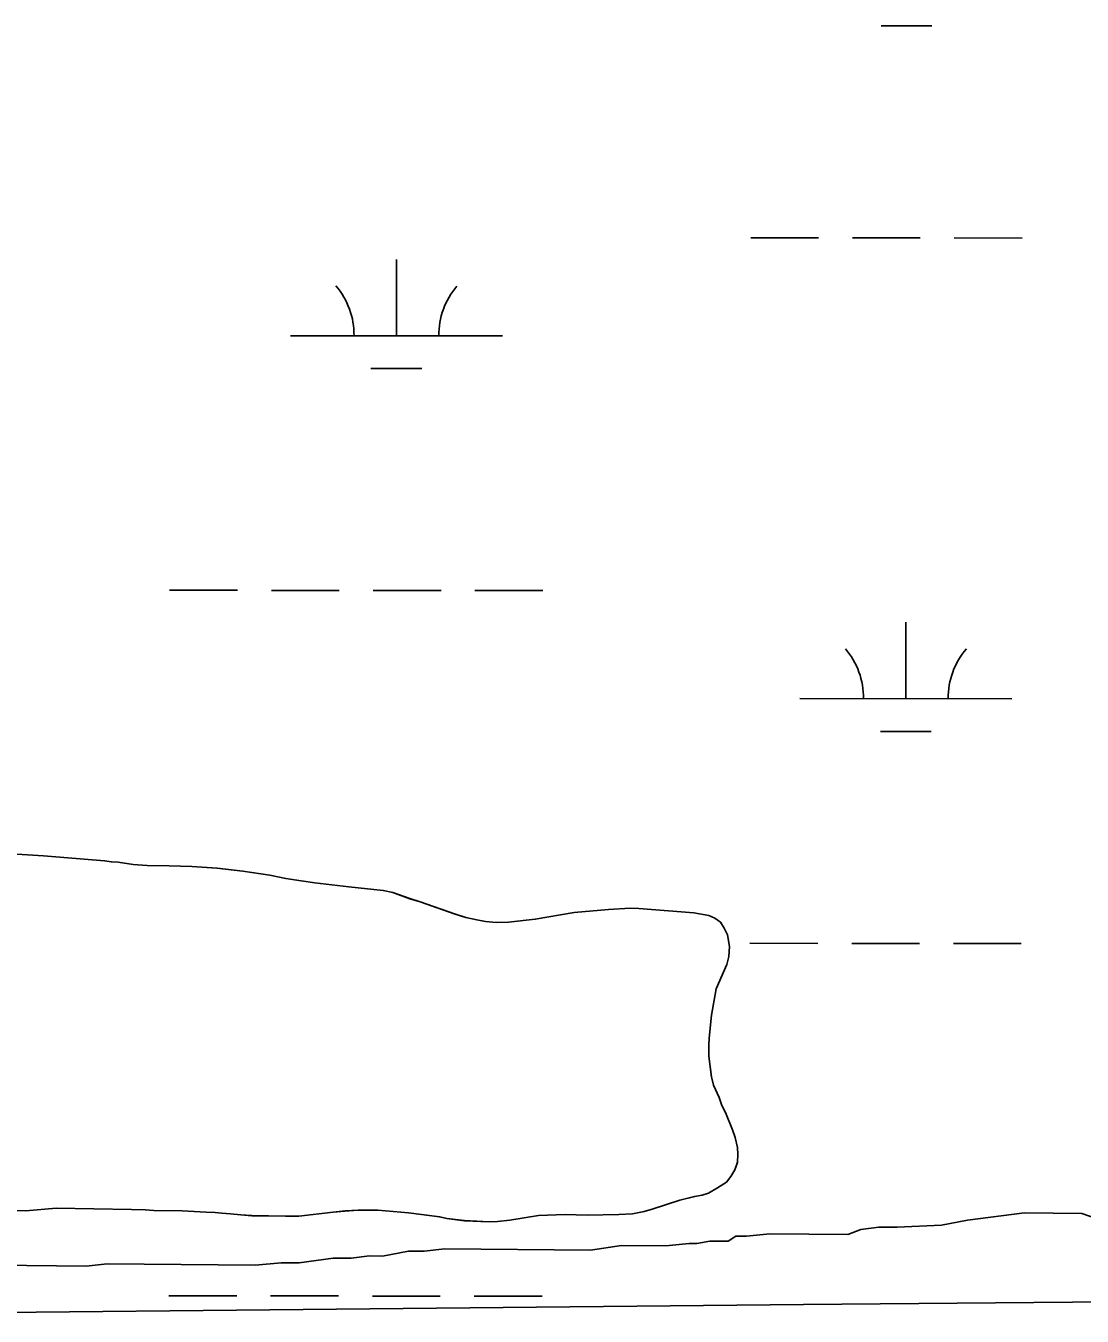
# Model space of a CAD drawing. Extents: x 3148686 to 3186545, y 916144 to 941516.
# Drawn here: x 3166602 to 3167100, y 935249 to 935857 of the extents above; entities that cross this region are included whole.
import ezdxf

# ---------------------------------------------------------------- set-up
doc = ezdxf.new("R2010")
doc.units = 0
for name, color, linetype in [('V-ROAD-CNTR', 7, 'Continuous'), ('V-SITE-VEGE', 7, 'Continuous'), ('V-TOPO-SHOR', 7, 'Continuous'), ('V-WETL-SWMP', 7, 'Continuous')]:
    doc.layers.add(name, color=color, linetype=linetype)

msp = doc.modelspace()

# ---------------------------------------------------------------- linework, layer by layer
at = {"layer": 'V-ROAD-CNTR'}
msp.add_lwpolyline([(3165767.58, 935246.94), (3165814.58, 935241.38), (3166038.93, 935246.5), (3166339.43, 935247.82), (3166968.98, 935254.14), (3167729.94, 935260.66), (3168362.65, 935268.78), (3168400.25, 935273.1)], dxfattribs=at)
at = {"layer": 'V-SITE-VEGE'}
for p, q in [((3166590.38, 935466.87), (3166610.43, 935465.7)), ((3166610.43, 935465.7), (3166639.31, 935463.35)), ((3166639.31, 935463.35), (3166642.49, 935462.76)), ((3166642.49, 935462.76), (3166645.67, 935462.73)), ((3166645.67, 935462.73), (3166652.71, 935461.56)), ((3166652.71, 935461.56), (3166659.4, 935461.05)), ((3166659.4, 935461.05), (3166669.78, 935460.94)), ((3166669.78, 935460.94), (3166680.42, 935460.56)), ((3166680.42, 935460.56), (3166692.31, 935459.76)), ((3166692.31, 935459.76), (3166704.46, 935458.39)), ((3166704.46, 935458.39), (3166717.17, 935456.47)), ((3166717.17, 935456.47), (3166724.76, 935455.01)), ((3166724.76, 935455.01), (3166732.08, 935453.84)), ((3166732.08, 935453.84), (3166738.44, 935452.95)), ((3166738.44, 935452.95), (3166754.46, 935450.99)), ((3166754.46, 935450.99), (3166770.76, 935449.31)), ((3166770.76, 935449.31), (3166775.18, 935448.3)), ((3166775.18, 935448.3), (3166783.31, 935445.45)), ((3166783.31, 935445.45), (3166788.14, 935444.02)), ((3166788.14, 935444.02), (3166804.26, 935438.33)), ((3166804.26, 935438.33), (3166809.64, 935436.62)), ((3166809.64, 935436.62), (3166814.89, 935435.46)), ((3166842.41, 935435.75), (3166860.84, 935438.89)), ((3166860.84, 935438.89), (3166877.03, 935440.39)), ((3166877.03, 935440.39), (3166887.27, 935440.98)), ((3166887.27, 935440.98), (3166891.28, 935440.8)), ((3166891.28, 935440.8), (3166917.26, 935438.75)), ((3166917.26, 935438.75), (3166924.31, 935437.44)), ((3166924.31, 935437.44), (3166927.2, 935436.31)), ((3166927.2, 935436.31), (3166929.81, 935434.34)), ((3166814.89, 935435.46), (3166819.03, 935434.73)), ((3166819.03, 935434.73), (3166824, 935434.27)), ((3166824, 935434.27), (3166829.81, 935434.35)), ((3166829.81, 935434.35), (3166842.41, 935435.75)), ((3166929.81, 935434.34), (3166931.58, 935431.56)), ((3166931.58, 935431.56), (3166933.07, 935428.37)), ((3166933.07, 935428.37), (3166934.12, 935422.96)), ((3166933.8, 935418.12), (3166932.79, 935414.4)), ((3166934.12, 935422.96), (3166933.8, 935418.12)), ((3166932.79, 935414.4), (3166927.71, 935402.97)), ((3166927.71, 935402.97), (3166925.51, 935390.54)), ((3166925.51, 935390.54), (3166924.43, 935379.63)), ((3166924.43, 935379.63), (3166924.26, 935376.45)), ((3166924.26, 935376.45), (3166924.35, 935371.19)), ((3166924.35, 935371.19), (3166925.5, 935361.36)), ((3166925.5, 935361.36), (3166926.57, 935357.48)), ((3166926.57, 935357.48), (3166929.14, 935351.64)), ((3166929.14, 935351.64), (3166930.49, 935347.9)), ((3166930.49, 935347.9), (3166932.11, 935344.56)), ((3166932.11, 935344.56), (3166935.49, 935336.51)), ((3166935.49, 935336.51), (3166936.7, 935332.9)), ((3166936.7, 935332.9), (3166937.76, 935328.19)), ((3166937.76, 935328.19), (3166938.01, 935324.86)), ((3166937.83, 935321.13), (3166936.55, 935317.55)), ((3166938.01, 935324.86), (3166937.83, 935321.13)), ((3166936.55, 935317.55), (3166934.72, 935314.38)), ((3166928.45, 935309.05), (3166924.14, 935306.6)), ((3166932.62, 935311.78), (3166928.45, 935309.05)), ((3166934.72, 935314.38), (3166932.62, 935311.78)), ((3166910.69, 935303.28), (3166897.51, 935298.98)), ((3166917.62, 935305.01), (3166910.69, 935303.28)), ((3166921.22, 935305.66), (3166917.62, 935305.01)), ((3166924.14, 935306.6), (3166921.22, 935305.66)), ((3166616.52, 935299.46), (3166602.12, 935298.26)), ((3166652.01, 935298.88), (3166616.52, 935299.46)), ((3166658.51, 935298.68), (3166652.01, 935298.88)), ((3166662.52, 935298.37), (3166658.51, 935298.68)), ((3166675.93, 935298.24), (3166662.52, 935298.37)), ((3166687.27, 935297.57), (3166675.93, 935298.24)), ((3166691.42, 935297.53), (3166687.27, 935297.57)), ((3166694.59, 935297.09), (3166691.42, 935297.53)), ((3166698.74, 935296.91), (3166694.59, 935297.09)), ((3166703.58, 935296.31), (3166698.74, 935296.91)), ((3166747.16, 935297.68), (3166730.96, 935295.76)), ((3166752.69, 935298.18), (3166747.16, 935297.68)), ((3166758.92, 935298.53), (3166752.69, 935298.18)), ((3166768.19, 935298.58), (3166758.92, 935298.53)), ((3166782.7, 935297.33), (3166768.19, 935298.58)), ((3166797.34, 935295.4), (3166782.7, 935297.33)), ((3166856.54, 935296.47), (3166843.95, 935296.04)), ((3166866.91, 935296.24), (3166856.54, 935296.47)), ((3166881.85, 935296.5), (3166866.91, 935296.24)), ((3166888.36, 935296.85), (3166881.85, 935296.5)), ((3166893.76, 935297.91), (3166888.36, 935296.85)), ((3166897.51, 935298.98), (3166893.76, 935297.91)), ((3167046.25, 935293.87), (3167073.24, 935297.29)), ((3167073.24, 935297.29), (3167100.2, 935297.02)), ((3167100.2, 935297.02), (3167107.52, 935294.5)), ((3166708.69, 935295.98), (3166703.58, 935296.31)), ((3166724.59, 935295.69), (3166708.69, 935295.98)), ((3166730.96, 935295.76), (3166724.59, 935295.69)), ((3166800.65, 935294.67), (3166797.34, 935295.4)), ((3166809.08, 935293.62), (3166800.65, 935294.67)), ((3166820.69, 935293.09), (3166809.08, 935293.62)), ((3166824.56, 935293.19), (3166820.69, 935293.09)), ((3166830.38, 935293.83), (3166824.56, 935293.19)), ((3166843.95, 935296.04), (3166830.38, 935293.83)), ((3166995.97, 935289.46), (3167004.56, 935290.6)), ((3167004.56, 935290.6), (3167013.13, 935290.52)), ((3167013.13, 935290.52), (3167033.98, 935291.54)), ((3167033.98, 935291.54), (3167046.25, 935293.87)), ((3166933.42, 935283.95), (3166937.12, 935286.36)), ((3166937.12, 935286.36), (3166942.02, 935286.31)), ((3166942.02, 935286.31), (3166953.06, 935287.43)), ((3166953.06, 935287.43), (3166989.82, 935287.07)), ((3166989.82, 935287.07), (3166995.97, 935289.46)), ((3166770.38, 935276.96), (3166782.66, 935279.29)), ((3166782.66, 935279.29), (3166790.01, 935279.22)), ((3166790.01, 935279.22), (3166799.83, 935280.35)), ((3166799.83, 935280.35), (3166868.44, 935279.68)), ((3166868.44, 935279.68), (3166883.16, 935281.99)), ((3166883.16, 935281.99), (3166903.99, 935281.78)), ((3166903.99, 935281.78), (3166915.03, 935282.9)), ((3166915.03, 935282.9), (3166918.71, 935282.87)), ((3166918.71, 935282.87), (3166924.85, 935284.03)), ((3166924.85, 935284.03), (3166933.42, 935283.95)), ((3166552.23, 935272.96), (3166630.65, 935272.19)), ((3166630.65, 935272.19), (3166640.46, 935273.33)), ((3166640.46, 935273.33), (3166710.3, 935272.64)), ((3166710.3, 935272.64), (3166722.56, 935273.75)), ((3166722.56, 935273.75), (3166731.14, 935273.67)), ((3166731.14, 935273.67), (3166747.09, 935275.96)), ((3166747.09, 935275.96), (3166755.67, 935275.88)), ((3166755.67, 935275.88), (3166764.26, 935277.02)), ((3166764.26, 935277.02), (3166770.38, 935276.96))]:
    msp.add_line(p, q, dxfattribs=at)
at = {"layer": 'V-TOPO-SHOR'}
for points in [[(3166652.71, 935461.56), (3166645.67, 935462.73), (3166642.49, 935462.76), (3166639.31, 935463.35), (3166610.43, 935465.7), (3166590.38, 935466.87)], [(3166881.85, 935296.5), (3166888.36, 935296.85), (3166893.76, 935297.91), (3166897.51, 935298.98), (3166910.69, 935303.28), (3166917.62, 935305.01), (3166921.22, 935305.66), (3166924.14, 935306.6), (3166928.45, 935309.05), (3166932.62, 935311.78), (3166934.72, 935314.38), (3166936.55, 935317.55), (3166937.83, 935321.13), (3166938.01, 935324.86), (3166937.76, 935328.19), (3166936.7, 935332.9), (3166935.49, 935336.51), (3166932.11, 935344.56), (3166930.49, 935347.9), (3166929.14, 935351.64), (3166926.57, 935357.48), (3166925.5, 935361.36), (3166924.35, 935371.19), (3166924.26, 935376.45), (3166924.43, 935379.63), (3166925.51, 935390.54), (3166927.71, 935402.97), (3166932.79, 935414.4), (3166933.8, 935418.12), (3166934.12, 935422.96), (3166933.07, 935428.37), (3166931.58, 935431.56), (3166929.81, 935434.34), (3166927.2, 935436.31), (3166924.31, 935437.44), (3166917.26, 935438.75), (3166891.28, 935440.8), (3166887.27, 935440.98), (3166877.03, 935440.39), (3166860.84, 935438.89), (3166842.41, 935435.75), (3166829.81, 935434.35), (3166824, 935434.27), (3166819.03, 935434.73), (3166814.89, 935435.46), (3166809.64, 935436.62), (3166804.26, 935438.33), (3166788.14, 935444.02), (3166783.31, 935445.45), (3166775.18, 935448.3), (3166770.76, 935449.31), (3166754.46, 935450.99), (3166738.44, 935452.95), (3166732.08, 935453.84), (3166724.76, 935455.01), (3166717.17, 935456.47), (3166704.46, 935458.39), (3166692.31, 935459.76), (3166680.42, 935460.56), (3166669.78, 935460.94), (3166659.4, 935461.05), (3166652.71, 935461.56)], [(3166602.12, 935298.26), (3166616.52, 935299.46), (3166652.01, 935298.88), (3166658.51, 935298.68), (3166662.52, 935298.37), (3166675.93, 935298.24), (3166687.27, 935297.57), (3166691.42, 935297.53), (3166694.59, 935297.09), (3166698.74, 935296.91), (3166703.58, 935296.31), (3166708.69, 935295.98), (3166724.59, 935295.69), (3166730.96, 935295.76), (3166747.16, 935297.68), (3166752.69, 935298.18), (3166758.92, 935298.53), (3166764.73, 935298.61), (3166768.19, 935298.58), (3166782.7, 935297.33), (3166797.34, 935295.39), (3166800.65, 935294.67), (3166809.08, 935293.62), (3166820.69, 935293.09), (3166824.56, 935293.19), (3166830.38, 935293.83), (3166843.95, 935296.04), (3166856.54, 935296.47), (3166866.91, 935296.24), (3166881.85, 935296.5)]]:
    msp.add_lwpolyline(points, dxfattribs=at)
at = {"layer": 'V-WETL-SWMP'}
for p, q in [((3167005.57, 935857.03), (3167029.57, 935857)), ((3166944.06, 935757.09), (3166976.06, 935757.06)), ((3166992.06, 935757.04), (3167024.06, 935757.01)), ((3167040.06, 935756.99), (3167072.06, 935756.96)), ((3166776.95, 935710.84), (3166776.98, 935746.84)), ((3166726.95, 935710.89), (3166826.95, 935710.79)), ((3166764.93, 935695.42), (3166788.93, 935695.39)), ((3166669.98, 935590.88), (3166701.98, 935590.85)), ((3166717.98, 935590.83), (3166749.98, 935590.8)), ((3166765.98, 935590.78), (3166797.98, 935590.74)), ((3166813.98, 935590.73), (3166845.98, 935590.69)), ((3167017.24, 935539.77), (3167017.28, 935575.77)), ((3166967.24, 935539.82), (3167067.24, 935539.72)), ((3167005.22, 935524.35), (3167029.22, 935524.33)), ((3166590.39, 935466.87), (3166610.44, 935465.71)), ((3166590.39, 935466.87), (3166610.44, 935465.71)), ((3166610.44, 935465.71), (3166639.32, 935463.35)), ((3166610.44, 935465.71), (3166639.32, 935463.35)), ((3166639.32, 935463.35), (3166642.49, 935462.77)), ((3166639.32, 935463.35), (3166642.49, 935462.77)), ((3166642.49, 935462.77), (3166645.67, 935462.74)), ((3166642.49, 935462.77), (3166645.67, 935462.74)), ((3166645.67, 935462.74), (3166652.72, 935461.56)), ((3166645.67, 935462.74), (3166652.72, 935461.56)), ((3166652.72, 935461.56), (3166659.41, 935461.05)), ((3166652.72, 935461.56), (3166659.41, 935461.05)), ((3166659.41, 935461.05), (3166669.78, 935460.95)), ((3166659.41, 935461.05), (3166669.78, 935460.95)), ((3166669.78, 935460.95), (3166680.43, 935460.57)), ((3166669.78, 935460.95), (3166680.43, 935460.57)), ((3166680.43, 935460.57), (3166692.32, 935459.76)), ((3166680.43, 935460.57), (3166692.32, 935459.76)), ((3166692.32, 935459.76), (3166704.47, 935458.4)), ((3166692.32, 935459.76), (3166704.47, 935458.4)), ((3166704.47, 935458.4), (3166717.18, 935456.48)), ((3166704.47, 935458.4), (3166717.18, 935456.48)), ((3166717.18, 935456.48), (3166724.77, 935455.02)), ((3166717.18, 935456.48), (3166724.77, 935455.02)), ((3166724.77, 935455.02), (3166732.09, 935453.84)), ((3166724.77, 935455.02), (3166732.09, 935453.84)), ((3166732.09, 935453.84), (3166738.44, 935452.95)), ((3166732.09, 935453.84), (3166738.44, 935452.95)), ((3166738.44, 935452.95), (3166754.47, 935451)), ((3166738.44, 935452.95), (3166754.47, 935451)), ((3166754.47, 935451), (3166770.77, 935449.32)), ((3166754.47, 935451), (3166770.77, 935449.32)), ((3166770.77, 935449.32), (3166775.19, 935448.31)), ((3166770.77, 935449.32), (3166775.19, 935448.31)), ((3166775.19, 935448.31), (3166783.32, 935445.46)), ((3166775.19, 935448.31), (3166783.32, 935445.46)), ((3166783.32, 935445.46), (3166788.15, 935444.03)), ((3166783.32, 935445.46), (3166788.15, 935444.03)), ((3166788.15, 935444.03), (3166804.27, 935438.34)), ((3166788.15, 935444.03), (3166804.27, 935438.34)), ((3166804.27, 935438.34), (3166809.65, 935436.63)), ((3166804.27, 935438.34), (3166809.65, 935436.63)), ((3166809.65, 935436.63), (3166814.89, 935435.47)), ((3166809.65, 935436.63), (3166814.89, 935435.47)), ((3166842.42, 935435.76), (3166860.85, 935438.9)), ((3166842.42, 935435.76), (3166860.85, 935438.9)), ((3166860.85, 935438.9), (3166877.04, 935440.4)), ((3166860.85, 935438.9), (3166877.04, 935440.4)), ((3166877.04, 935440.4), (3166887.28, 935440.99)), ((3166877.04, 935440.4), (3166887.28, 935440.99)), ((3166887.28, 935440.99), (3166891.29, 935440.81)), ((3166887.28, 935440.99), (3166891.29, 935440.81)), ((3166891.29, 935440.81), (3166917.27, 935438.76)), ((3166891.29, 935440.81), (3166917.27, 935438.76)), ((3166917.27, 935438.76), (3166924.31, 935437.45)), ((3166917.27, 935438.76), (3166924.31, 935437.45)), ((3166924.31, 935437.45), (3166927.21, 935436.31)), ((3166924.31, 935437.45), (3166927.21, 935436.31)), ((3166927.21, 935436.31), (3166929.82, 935434.35)), ((3166927.21, 935436.31), (3166929.82, 935434.35)), ((3166814.89, 935435.47), (3166819.04, 935434.74)), ((3166814.89, 935435.47), (3166819.04, 935434.74)), ((3166819.04, 935434.74), (3166824.01, 935434.28)), ((3166819.04, 935434.74), (3166824.01, 935434.28)), ((3166824.01, 935434.28), (3166829.82, 935434.36)), ((3166824.01, 935434.28), (3166829.82, 935434.36)), ((3166829.82, 935434.36), (3166842.42, 935435.76)), ((3166829.82, 935434.36), (3166842.42, 935435.76)), ((3166929.82, 935434.35), (3166931.59, 935431.57)), ((3166929.82, 935434.35), (3166931.59, 935431.57)), ((3166931.59, 935431.57), (3166933.08, 935428.37)), ((3166931.59, 935431.57), (3166933.08, 935428.37)), ((3166933.08, 935428.37), (3166934.13, 935422.97)), ((3166933.08, 935428.37), (3166934.13, 935422.97)), ((3166943.71, 935424.42), (3166975.71, 935424.38)), ((3166991.71, 935424.37), (3167023.71, 935424.33)), ((3167039.71, 935424.32), (3167071.71, 935424.28)), ((3166933.81, 935418.13), (3166932.8, 935414.41)), ((3166933.81, 935418.13), (3166932.8, 935414.41)), ((3166934.13, 935422.97), (3166933.81, 935418.13)), ((3166934.13, 935422.97), (3166933.81, 935418.13)), ((3166932.8, 935414.41), (3166927.71, 935402.98)), ((3166932.8, 935414.41), (3166927.71, 935402.98)), ((3166927.71, 935402.98), (3166925.52, 935390.55)), ((3166927.71, 935402.98), (3166925.52, 935390.55)), ((3166925.52, 935390.55), (3166924.44, 935379.63)), ((3166925.52, 935390.55), (3166924.44, 935379.63)), ((3166924.44, 935379.63), (3166924.27, 935376.45)), ((3166924.44, 935379.63), (3166924.27, 935376.45)), ((3166924.27, 935376.45), (3166924.36, 935371.2)), ((3166924.27, 935376.45), (3166924.36, 935371.2)), ((3166924.36, 935371.2), (3166925.51, 935361.37)), ((3166924.36, 935371.2), (3166925.51, 935361.37)), ((3166925.51, 935361.37), (3166926.58, 935357.48)), ((3166925.51, 935361.37), (3166926.58, 935357.48)), ((3166926.58, 935357.48), (3166929.15, 935351.65)), ((3166926.58, 935357.48), (3166929.15, 935351.65)), ((3166929.15, 935351.65), (3166930.49, 935347.9)), ((3166929.15, 935351.65), (3166930.49, 935347.9)), ((3166930.49, 935347.9), (3166932.12, 935344.57)), ((3166930.49, 935347.9), (3166932.12, 935344.57)), ((3166932.12, 935344.57), (3166935.5, 935336.51)), ((3166932.12, 935344.57), (3166935.5, 935336.51)), ((3166935.5, 935336.51), (3166936.71, 935332.91)), ((3166935.5, 935336.51), (3166936.71, 935332.91)), ((3166936.71, 935332.91), (3166937.77, 935328.19)), ((3166936.71, 935332.91), (3166937.77, 935328.19)), ((3166937.77, 935328.19), (3166938.02, 935324.87)), ((3166937.77, 935328.19), (3166938.02, 935324.87)), ((3166937.84, 935321.14), (3166936.56, 935317.55)), ((3166937.84, 935321.14), (3166936.56, 935317.55)), ((3166938.02, 935324.87), (3166937.84, 935321.14)), ((3166938.02, 935324.87), (3166937.84, 935321.14)), ((3166936.56, 935317.55), (3166934.73, 935314.39)), ((3166936.56, 935317.55), (3166934.73, 935314.39)), ((3166928.46, 935309.06), (3166924.14, 935306.61)), ((3166928.46, 935309.06), (3166924.14, 935306.61)), ((3166932.63, 935311.78), (3166928.46, 935309.06)), ((3166932.63, 935311.78), (3166928.46, 935309.06)), ((3166934.73, 935314.39), (3166932.63, 935311.78)), ((3166934.73, 935314.39), (3166932.63, 935311.78)), ((3166910.7, 935303.28), (3166897.52, 935298.99)), ((3166910.7, 935303.28), (3166897.52, 935298.99)), ((3166917.63, 935305.02), (3166910.7, 935303.28)), ((3166917.63, 935305.02), (3166910.7, 935303.28)), ((3166921.23, 935305.67), (3166917.63, 935305.02)), ((3166921.23, 935305.67), (3166917.63, 935305.02)), ((3166924.14, 935306.61), (3166921.23, 935305.67)), ((3166924.14, 935306.61), (3166921.23, 935305.67)), ((3166602.13, 935298.27), (3166593.87, 935298.38)), ((3166602.13, 935298.27), (3166593.87, 935298.38)), ((3166616.53, 935299.47), (3166602.13, 935298.27)), ((3166616.53, 935299.47), (3166602.13, 935298.27)), ((3166652.02, 935298.89), (3166616.53, 935299.47)), ((3166652.02, 935298.89), (3166616.53, 935299.47)), ((3166658.52, 935298.69), (3166652.02, 935298.89)), ((3166658.52, 935298.69), (3166652.02, 935298.89)), ((3166662.53, 935298.37), (3166658.52, 935298.69)), ((3166662.53, 935298.37), (3166658.52, 935298.69)), ((3166675.94, 935298.24), (3166662.53, 935298.37)), ((3166675.94, 935298.24), (3166662.53, 935298.37)), ((3166687.28, 935297.58), (3166675.94, 935298.24)), ((3166687.28, 935297.58), (3166675.94, 935298.24)), ((3166691.42, 935297.54), (3166687.28, 935297.58)), ((3166691.42, 935297.54), (3166687.28, 935297.58)), ((3166694.6, 935297.09), (3166691.42, 935297.54)), ((3166694.6, 935297.09), (3166691.42, 935297.54)), ((3166698.75, 935296.92), (3166694.6, 935297.09)), ((3166698.75, 935296.92), (3166694.6, 935297.09)), ((3166703.58, 935296.31), (3166698.75, 935296.92)), ((3166703.58, 935296.31), (3166698.75, 935296.92)), ((3166747.16, 935297.69), (3166730.96, 935295.77)), ((3166747.16, 935297.69), (3166730.96, 935295.77)), ((3166752.7, 935298.19), (3166747.16, 935297.69)), ((3166752.7, 935298.19), (3166747.16, 935297.69)), ((3166758.93, 935298.54), (3166752.7, 935298.19)), ((3166758.93, 935298.54), (3166752.7, 935298.19)), ((3166764.74, 935298.62), (3166758.93, 935298.54)), ((3166764.74, 935298.62), (3166758.93, 935298.54)), ((3166768.2, 935298.59), (3166764.74, 935298.62)), ((3166768.2, 935298.59), (3166764.74, 935298.62)), ((3166782.71, 935297.34), (3166768.2, 935298.59)), ((3166782.71, 935297.34), (3166768.2, 935298.59)), ((3166797.35, 935295.4), (3166782.71, 935297.34)), ((3166797.35, 935295.4), (3166782.71, 935297.34)), ((3166856.55, 935296.48), (3166843.96, 935296.05)), ((3166856.55, 935296.48), (3166843.96, 935296.05)), ((3166866.92, 935296.24), (3166856.55, 935296.48)), ((3166866.92, 935296.24), (3166856.55, 935296.48)), ((3166881.86, 935296.51), (3166866.92, 935296.24)), ((3166881.86, 935296.51), (3166866.92, 935296.24)), ((3166888.37, 935296.86), (3166881.86, 935296.51)), ((3166888.37, 935296.86), (3166881.86, 935296.51)), ((3166893.77, 935297.92), (3166888.37, 935296.86)), ((3166893.77, 935297.92), (3166888.37, 935296.86)), ((3166897.52, 935298.99), (3166893.77, 935297.92)), ((3166897.52, 935298.99), (3166893.77, 935297.92)), ((3166708.7, 935295.99), (3166703.58, 935296.31)), ((3166708.7, 935295.99), (3166703.58, 935296.31)), ((3166724.6, 935295.69), (3166708.7, 935295.99)), ((3166724.6, 935295.69), (3166708.7, 935295.99)), ((3166730.96, 935295.77), (3166724.6, 935295.69)), ((3166730.96, 935295.77), (3166724.6, 935295.69)), ((3166800.66, 935294.68), (3166797.35, 935295.4)), ((3166800.66, 935294.68), (3166797.35, 935295.4)), ((3166809.09, 935293.63), (3166800.66, 935294.68)), ((3166809.09, 935293.63), (3166800.66, 935294.68)), ((3166820.7, 935293.1), (3166809.09, 935293.63)), ((3166820.7, 935293.1), (3166809.09, 935293.63)), ((3166824.57, 935293.2), (3166820.7, 935293.1)), ((3166824.57, 935293.2), (3166820.7, 935293.1)), ((3166830.39, 935293.83), (3166824.57, 935293.2)), ((3166830.39, 935293.83), (3166824.57, 935293.2)), ((3166843.96, 935296.05), (3166830.39, 935293.83)), ((3166843.96, 935296.05), (3166830.39, 935293.83)), ((3166669.62, 935258.2), (3166701.62, 935258.17)), ((3166717.62, 935258.15), (3166749.62, 935258.12)), ((3166765.62, 935258.1), (3166797.62, 935258.07)), ((3166813.62, 935258.05), (3166845.62, 935258.02))]:
    msp.add_line(p, q, dxfattribs=at)
for centre, start, end in [((3166721.7, 935711.37), 359.16781, 40.71147), ((3166832.19, 935711.25), 139.1678, 180.71146), ((3166962, 935540.3), 359.16781, 40.71147), ((3167072.48, 935540.19), 139.1678, 180.71146)]:
    msp.add_arc(centre, 35.25, start, end, dxfattribs=at)

doc.saveas('drawing.dxf')
